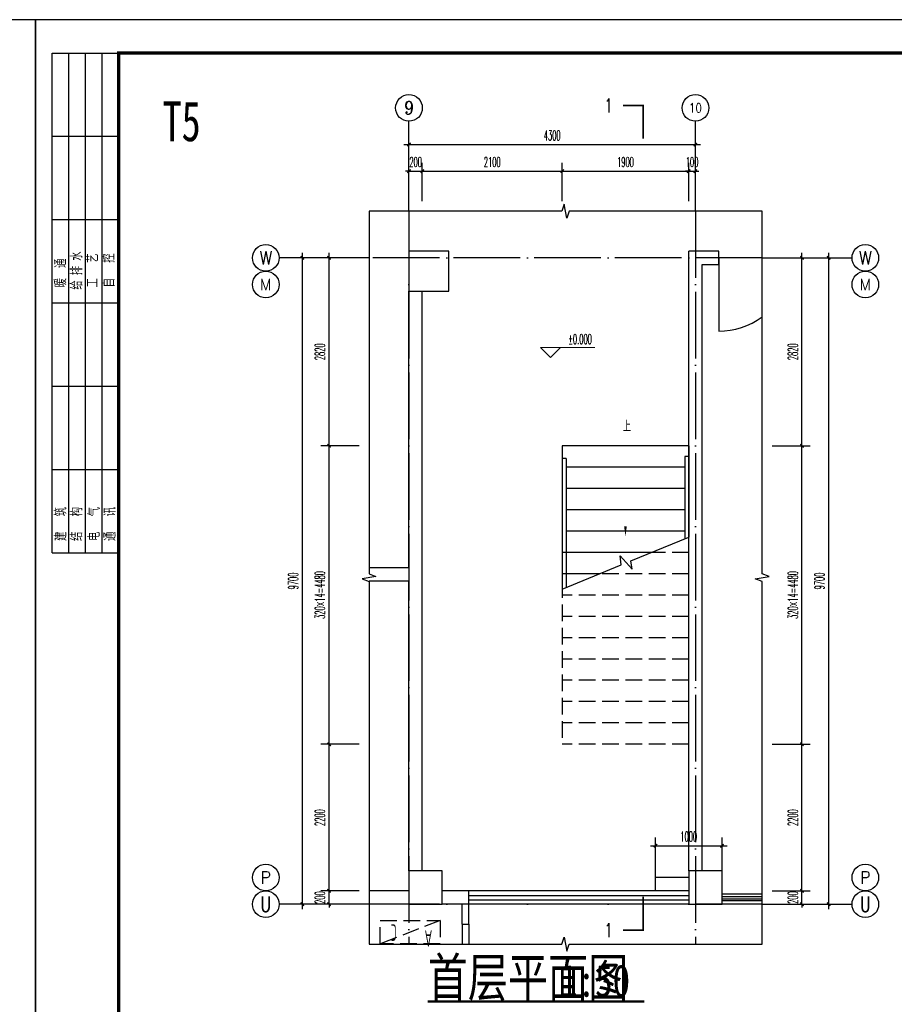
# Model space of a CAD drawing. Extents: x 1779708 to 7299578, y -1121471 to 88434.
# Tile 720 of 1056: x 6174057 to 6187187, y -958926 to -944150. Entities that reach past the tile are written whole.
import ezdxf
from ezdxf.enums import TextEntityAlignment as Align

# ---------------------------------------------------------------- set-up
doc = ezdxf.new("R2010")
doc.units = 0
doc.header["$LTSCALE"] = 1000
doc.header["$MEASUREMENT"] = 0
doc.linetypes.add('DASH', pattern=[0.35, 0.25, -0.1])
doc.linetypes.add('DOTE', pattern=[2.42, 2, -0.2, 0.02, -0.2])
doc.layers.get('0').update_dxf_attribs({"linetype": 'CONTINUOUS'})
doc.layers.get('Defpoints').update_dxf_attribs({"linetype": 'CONTINUOUS'})
for name, color, linetype in [('AXIS', 3, 'CONTINUOUS'), ('AXIS_TEXT', 7, 'CONTINUOUS'), ('DIM_SYMB', 3, 'CONTINUOUS'), ('DOTE', 1, 'DOTE'), ('PUB_DIM', 3, 'CONTINUOUS'), ('PUB_TEXT', 7, 'CONTINUOUS'), ('PUB_TITLE', 4, 'CONTINUOUS'), ('STAIR', 2, 'CONTINUOUS'), ('WALL', 255, 'CONTINUOUS'), ('WINDOW', 2, 'CONTINUOUS'), ('可见线', 6, 'CONTINUOUS'), ('填充细线', 8, 'CONTINUOUS'), ('栏杆', 6, 'CONTINUOUS'), ('空调机位表示', 70, 'CONTINUOUS')]:
    doc.layers.add(name, color=color, linetype=linetype)
doc.layers.add('DIM_ELEV', color=3, linetype='CONTINUOUS', lineweight=13)
doc.styles.add('-仿宋_GB2312', font='txt', dxfattribs={"width": 0.8})
doc.styles.add('-宋体', font='simhei.ttf', dxfattribs={"width": 0.7})
doc.styles.add('_TCH_AXIS', font='COMPLEX', dxfattribs={"bigfont": 'GBCBIG'})
doc.styles.add('_TCH_DIM', font='SIMPLEX.shx', dxfattribs={"width": 0.7, "bigfont": 'GBCBIG.shx'})
doc.styles.add('_TCH_DIM_T3', font='SIMPLEX.shx', dxfattribs={"width": 0.494118, "bigfont": 'GBCBIG.shx'})
doc.styles.add('_TCH_LABEL', font='COMPLEX', dxfattribs={"bigfont": 'GBCBIG'})
doc.styles.add('COMPLEX', font='COMPLEX')
doc.styles.get("Standard").update_dxf_attribs({"font": 'GBENOR', "bigfont": 'GBCBIG'})
doc.dimstyles.new('_TCH_ARCH&&50', dxfattribs={"dimtxt": 148.75, "dimasz": 50, "dimexe": 125, "dimexo": 150, "dimgap": 63.125, "dimtad": 1, "dimdec": 0, "dimzin": 0, "dimdsep": 46, "dimtxsty": '_TCH_DIM_T3', "dimblk": 'ARCHTICK', "dimcen": 0.09, "dimdle": 75, "dimclrt": 7, "dimazin": 2, "dimtfac": 1, "dimtdec": 0, "dimtix": 1, "dimtmove": 2, "dimatfit": 3, "dimfxl": 250, "dimtolj": 1, "dimtzin": 0, "dimarcsym": 0})

# ---------------------------------------------------------------- blocks, each defined once
blk = doc.blocks.new('A$C46E9187A')
at = {"layer": '空调机位表示', "linetype": 'DASH'}
blk.add_lwpolyline([(0, 0), (0, 350), (900, 350), (900, 0)], close=True, dxfattribs=at)
blk.add_lwpolyline([(0, 0), (900, 350)], dxfattribs=at)
at = {"layer": '空调机位表示', "width": 0.6}
for s, p in [('A', (118, 145)), ('C', (651, 55))]:
    blk.add_text(s, height=250, dxfattribs=at).set_placement(p)
blk = doc.blocks.new('$titleblk$00000095')
for p, q in [((-150, 20), (-150, 0)), ((-150, 20), (0, 20)), ((-125, 20), (-125, 0)), ((-100, 20), (-100, 0)), ((-75, 20), (-75, 0)), ((-75, 20), (-75, 0)), ((-50, 20), (-50, 0)), ((-25, 20), (-25, 0)), ((0, 20), (0, 0)), ((-150, 15), (-75, 15)), ((-75, 15), (0, 15)), ((-150, 10), (-75, 10)), ((-75, 10), (0, 10)), ((-150, 5), (-75, 5)), ((-75, 5), (0, 5))]:
    blk.add_line(p, q)
at = {"width": 0.8}
for s, p in [('建   筑', (-146.45, 15.65)), ('暖  通', (-70.35, 15.73)), ('结   构', (-146.45, 10.91)), ('给 排 水', (-71.03, 10.9)), ('电   气', (-146.45, 5.65)), ('工   艺', (-70.35, 6.13)), ('通   讯', (-146.45, 0.88)), ('自   控', (-70.35, 1.24))]:
    blk.add_text(s, height=3.509, dxfattribs=at).set_placement(p)
blk = doc.blocks.new('A$C3D8761CE')
at = {"layer": 'PUB_TITLE'}
blk.add_lwpolyline([(0, 0), (84100, 0), (84100, 59400), (0, 59400)], close=True, dxfattribs=at)
at = {"layer": 'PUB_TITLE', "const_width": 100}
blk.add_lwpolyline([(2500, 1000), (83100, 1000), (83100, 58400), (2500, 58400)], close=True, dxfattribs=at)
at = {"layer": 'PUB_TITLE', "xscale": 99.99999962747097, "yscale": 100.0000007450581, "zscale": 99.99999962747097, "rotation": 90}
blk.add_blockref('$titleblk$00000095', (2500, 58400), dxfattribs=at)
blk = doc.blocks.new('_AXISO')
blk.add_circle((0, 0), 0.5)
at = {"layer": 'AXIS_TEXT', "style": 'COMPLEX', "width": 1.041667}
blk.add_attdef('A', text='', height=0.56, dxfattribs=at).set_placement((-0.25, -0.28), (0.25, -0.28), align=Align.FIT)
blk = doc.blocks.new('_ArchTick')
at = {"color": 0, "linetype": 'ByBlock', "const_width": 0.4}
blk.add_lwpolyline([(-0.5, -0.5), (0.5, 0.5)], dxfattribs=at)
blk = doc.blocks.new('*D2002')
at = {"layer": 'Defpoints', "color": 0, "transparency": 16777216}
for p in [(6185201, -947724), (6185801, -947724), (6185201, -950544)]:
    blk.add_point(p, dxfattribs=at)
at = {"layer": 'PUB_DIM', "color": 0, "lineweight": -2, "transparency": 16777216}
for p, q in [((6185351, -947724), (6185926, -947724)), ((6185801, -950619), (6185801, -947649)), ((6185351, -950544), (6185926, -950544))]:
    blk.add_line(p, q, dxfattribs=at)
at = {"layer": 'PUB_DIM', "color": 0, "lineweight": -2, "transparency": 16777216, "xscale": 50, "yscale": 50, "zscale": 50}
for p, rotation in [((6185801, -947724), 90), ((6185801, -950544), 270)]:
    blk.add_blockref('_ArchTick', p, dxfattribs=dict(at, rotation=rotation))
at = {"layer": 'PUB_DIM', "color": 7, "transparency": 16777216, "insert": (6185664, -949134), "char_height": 148.8, "attachment_point": 5, "rotation": 90, "style": '_TCH_DIM_T3'}
blk.add_mtext('\\A1;2820', dxfattribs=at)
blk = doc.blocks.new('*D2003')
at = {"layer": 'Defpoints', "color": 0, "transparency": 16777216}
for p in [(6185201, -950544), (6185801, -950544), (6185201, -955024)]:
    blk.add_point(p, dxfattribs=at)
at = {"layer": 'PUB_DIM', "color": 0, "lineweight": -2, "transparency": 16777216}
for p, q in [((6185351, -950544), (6185926, -950544)), ((6185801, -955099), (6185801, -950469)), ((6185351, -955024), (6185926, -955024))]:
    blk.add_line(p, q, dxfattribs=at)
at = {"layer": 'PUB_DIM', "color": 0, "lineweight": -2, "transparency": 16777216, "xscale": 50, "yscale": 50, "zscale": 50}
for p, rotation in [((6185801, -950544), 90), ((6185801, -955024), 270)]:
    blk.add_blockref('_ArchTick', p, dxfattribs=dict(at, rotation=rotation))
at = {"layer": 'PUB_DIM', "color": 7, "transparency": 16777216, "insert": (6185664, -952784), "char_height": 148.75, "attachment_point": 5, "rotation": 90, "style": '_TCH_DIM_T3'}
blk.add_mtext('\\A1;320×14=4480', dxfattribs=at)
blk = doc.blocks.new('*D2004')
at = {"layer": 'Defpoints', "color": 0, "transparency": 16777216}
for p in [(6185201, -955024), (6185801, -955024), (6185201, -957224)]:
    blk.add_point(p, dxfattribs=at)
at = {"layer": 'PUB_DIM', "color": 0, "lineweight": -2, "transparency": 16777216}
for p, q in [((6185801, -957299), (6185801, -954949)), ((6185351, -955024), (6185926, -955024)), ((6185351, -957224), (6185926, -957224))]:
    blk.add_line(p, q, dxfattribs=at)
at = {"layer": 'PUB_DIM', "color": 0, "lineweight": -2, "transparency": 16777216, "xscale": 50, "yscale": 50, "zscale": 50}
for p, rotation in [((6185801, -955024), 90), ((6185801, -957224), 270)]:
    blk.add_blockref('_ArchTick', p, dxfattribs=dict(at, rotation=rotation))
at = {"layer": 'PUB_DIM', "color": 7, "transparency": 16777216, "insert": (6185664, -956124), "char_height": 148.8, "attachment_point": 5, "rotation": 90, "style": '_TCH_DIM_T3'}
blk.add_mtext('\\A1;2200', dxfattribs=at)
blk = doc.blocks.new('*D2005')
at = {"layer": 'Defpoints', "color": 0, "transparency": 16777216}
for p in [(6185201, -957224), (6185801, -957224), (6185201, -957424)]:
    blk.add_point(p, dxfattribs=at)
at = {"layer": 'PUB_DIM', "color": 0, "lineweight": -2, "transparency": 16777216}
for p, q in [((6185801, -957224), (6185801, -957174)), ((6185351, -957224), (6185926, -957224)), ((6185801, -957424), (6185801, -957224)), ((6185351, -957424), (6185926, -957424)), ((6185801, -957424), (6185801, -957474))]:
    blk.add_line(p, q, dxfattribs=at)
at = {"layer": 'PUB_DIM', "color": 0, "lineweight": -2, "transparency": 16777216, "xscale": 50, "yscale": 50, "zscale": 50}
for p, rotation in [((6185801, -957224), 270), ((6185801, -957424), 90)]:
    blk.add_blockref('_ArchTick', p, dxfattribs=dict(at, rotation=rotation))
at = {"layer": 'PUB_DIM', "color": 7, "transparency": 16777216, "insert": (6185664, -957324), "char_height": 148.8, "attachment_point": 5, "rotation": 90, "style": '_TCH_DIM_T3'}
blk.add_mtext('\\A1;200', dxfattribs=at)
blk = doc.blocks.new('*D2006')
at = {"layer": 'Defpoints', "color": 0, "transparency": 16777216}
for p in [(6178702, -947724), (6179302, -947724), (6179302, -950544)]:
    blk.add_point(p, dxfattribs=at)
at = {"layer": 'PUB_DIM', "color": 0, "lineweight": -2, "transparency": 16777216}
for p, q in [((6179152, -947724), (6178577, -947724)), ((6178702, -950619), (6178702, -947649)), ((6179152, -950544), (6178577, -950544))]:
    blk.add_line(p, q, dxfattribs=at)
at = {"layer": 'PUB_DIM', "color": 0, "lineweight": -2, "transparency": 16777216, "xscale": 50, "yscale": 50, "zscale": 50}
for p, rotation in [((6178702, -947724), 90), ((6178702, -950544), 270)]:
    blk.add_blockref('_ArchTick', p, dxfattribs=dict(at, rotation=rotation))
at = {"layer": 'PUB_DIM', "color": 7, "transparency": 16777216, "insert": (6178564, -949134), "char_height": 148.8, "attachment_point": 5, "rotation": 90, "style": '_TCH_DIM_T3'}
blk.add_mtext('\\A1;2820', dxfattribs=at)
blk = doc.blocks.new('*D2007')
at = {"layer": 'Defpoints', "color": 0, "transparency": 16777216}
for p in [(6178702, -950544), (6179302, -950544), (6179302, -955024)]:
    blk.add_point(p, dxfattribs=at)
at = {"layer": 'PUB_DIM', "color": 0, "lineweight": -2, "transparency": 16777216}
for p, q in [((6179152, -950544), (6178577, -950544)), ((6178702, -955099), (6178702, -950469)), ((6179152, -955024), (6178577, -955024))]:
    blk.add_line(p, q, dxfattribs=at)
at = {"layer": 'PUB_DIM', "color": 0, "lineweight": -2, "transparency": 16777216, "xscale": 50, "yscale": 50, "zscale": 50}
for p, rotation in [((6178702, -950544), 90), ((6178702, -955024), 270)]:
    blk.add_blockref('_ArchTick', p, dxfattribs=dict(at, rotation=rotation))
at = {"layer": 'PUB_DIM', "color": 7, "transparency": 16777216, "insert": (6178564, -952784), "char_height": 148.75, "attachment_point": 5, "rotation": 90, "style": '_TCH_DIM_T3'}
blk.add_mtext('\\A1;320×14=4480', dxfattribs=at)
blk = doc.blocks.new('*D2008')
at = {"layer": 'Defpoints', "color": 0, "transparency": 16777216}
for p in [(6178702, -955024), (6179302, -955024), (6179302, -957224)]:
    blk.add_point(p, dxfattribs=at)
at = {"layer": 'PUB_DIM', "color": 0, "lineweight": -2, "transparency": 16777216}
for p, q in [((6178702, -957299), (6178702, -954949)), ((6179152, -955024), (6178577, -955024)), ((6179152, -957224), (6178577, -957224))]:
    blk.add_line(p, q, dxfattribs=at)
at = {"layer": 'PUB_DIM', "color": 0, "lineweight": -2, "transparency": 16777216, "xscale": 50, "yscale": 50, "zscale": 50}
for p, rotation in [((6178702, -955024), 90), ((6178702, -957224), 270)]:
    blk.add_blockref('_ArchTick', p, dxfattribs=dict(at, rotation=rotation))
at = {"layer": 'PUB_DIM', "color": 7, "transparency": 16777216, "insert": (6178564, -956124), "char_height": 148.8, "attachment_point": 5, "rotation": 90, "style": '_TCH_DIM_T3'}
blk.add_mtext('\\A1;2200', dxfattribs=at)
blk = doc.blocks.new('*D2009')
at = {"layer": 'Defpoints', "color": 0, "transparency": 16777216}
for p in [(6178702, -957224), (6179302, -957224), (6179302, -957424)]:
    blk.add_point(p, dxfattribs=at)
at = {"layer": 'PUB_DIM', "color": 0, "lineweight": -2, "transparency": 16777216}
for p, q in [((6178702, -957224), (6178702, -957174)), ((6179152, -957224), (6178577, -957224)), ((6178702, -957424), (6178702, -957224)), ((6179152, -957424), (6178577, -957424)), ((6178702, -957424), (6178702, -957474))]:
    blk.add_line(p, q, dxfattribs=at)
at = {"layer": 'PUB_DIM', "color": 0, "lineweight": -2, "transparency": 16777216, "xscale": 50, "yscale": 50, "zscale": 50}
for p, rotation in [((6178702, -957224), 270), ((6178702, -957424), 90)]:
    blk.add_blockref('_ArchTick', p, dxfattribs=dict(at, rotation=rotation))
at = {"layer": 'PUB_DIM', "color": 7, "transparency": 16777216, "insert": (6178564, -957324), "char_height": 148.8, "attachment_point": 5, "rotation": 90, "style": '_TCH_DIM_T3'}
blk.add_mtext('\\A1;200', dxfattribs=at)
blk = doc.blocks.new('*D2010')
at = {"layer": 'Defpoints', "color": 0, "transparency": 16777216}
for p in [(6180101, -946423), (6179901, -947023), (6180101, -947023)]:
    blk.add_point(p, dxfattribs=at)
at = {"layer": 'PUB_DIM', "color": 0, "lineweight": -2, "transparency": 16777216}
for p, q in [((6179901, -946873), (6179901, -946298)), ((6180101, -946873), (6180101, -946298)), ((6179901, -946423), (6179851, -946423)), ((6179901, -946423), (6180101, -946423)), ((6180101, -946423), (6180151, -946423))]:
    blk.add_line(p, q, dxfattribs=at)
at = {"layer": 'PUB_DIM', "color": 0, "lineweight": -2, "transparency": 16777216, "xscale": 50, "yscale": 50, "zscale": 50}
blk.add_blockref('_ArchTick', (6179901, -946423), dxfattribs=at)
at = {"layer": 'PUB_DIM', "color": 0, "lineweight": -2, "transparency": 16777216, "xscale": 50, "yscale": 50, "zscale": 50, "rotation": 180}
blk.add_blockref('_ArchTick', (6180101, -946423), dxfattribs=at)
at = {"layer": 'PUB_DIM', "color": 7, "transparency": 16777216, "insert": (6180001, -946286), "char_height": 148.8, "attachment_point": 5, "style": '_TCH_DIM_T3'}
blk.add_mtext('\\A1;200', dxfattribs=at)
blk = doc.blocks.new('*D2011')
at = {"layer": 'Defpoints', "color": 0, "transparency": 16777216}
for p in [(6182201, -946423), (6180101, -947023), (6182201, -947023)]:
    blk.add_point(p, dxfattribs=at)
at = {"layer": 'PUB_DIM', "color": 0, "lineweight": -2, "transparency": 16777216}
for p, q in [((6180101, -946873), (6180101, -946298)), ((6182201, -946873), (6182201, -946298)), ((6180026, -946423), (6182276, -946423))]:
    blk.add_line(p, q, dxfattribs=at)
at = {"layer": 'PUB_DIM', "color": 0, "lineweight": -2, "transparency": 16777216, "xscale": 50, "yscale": 50, "zscale": 50, "rotation": 180}
blk.add_blockref('_ArchTick', (6180101, -946423), dxfattribs=at)
at = {"layer": 'PUB_DIM', "color": 0, "lineweight": -2, "transparency": 16777216, "xscale": 50, "yscale": 50, "zscale": 50}
blk.add_blockref('_ArchTick', (6182201, -946423), dxfattribs=at)
at = {"layer": 'PUB_DIM', "color": 7, "transparency": 16777216, "insert": (6181151, -946286), "char_height": 148.8, "attachment_point": 5, "style": '_TCH_DIM_T3'}
blk.add_mtext('\\A1;2100', dxfattribs=at)
blk = doc.blocks.new('*D2012')
at = {"layer": 'Defpoints', "color": 0, "transparency": 16777216}
for p in [(6184101, -946423), (6182201, -947023), (6184101, -947023)]:
    blk.add_point(p, dxfattribs=at)
at = {"layer": 'PUB_DIM', "color": 0, "lineweight": -2, "transparency": 16777216}
for p, q in [((6182201, -946873), (6182201, -946298)), ((6184101, -946873), (6184101, -946298)), ((6182126, -946423), (6184176, -946423))]:
    blk.add_line(p, q, dxfattribs=at)
at = {"layer": 'PUB_DIM', "color": 0, "lineweight": -2, "transparency": 16777216, "xscale": 50, "yscale": 50, "zscale": 50, "rotation": 180}
blk.add_blockref('_ArchTick', (6182201, -946423), dxfattribs=at)
at = {"layer": 'PUB_DIM', "color": 0, "lineweight": -2, "transparency": 16777216, "xscale": 50, "yscale": 50, "zscale": 50}
blk.add_blockref('_ArchTick', (6184101, -946423), dxfattribs=at)
at = {"layer": 'PUB_DIM', "color": 7, "transparency": 16777216, "insert": (6183151, -946286), "char_height": 148.8, "attachment_point": 5, "style": '_TCH_DIM_T3'}
blk.add_mtext('\\A1;1900', dxfattribs=at)
blk = doc.blocks.new('*D2013')
at = {"layer": 'Defpoints', "color": 0, "transparency": 16777216}
for p in [(6184201, -946423), (6184101, -947023), (6184201, -947023)]:
    blk.add_point(p, dxfattribs=at)
at = {"layer": 'PUB_DIM', "color": 0, "lineweight": -2, "transparency": 16777216}
for p, q in [((6184101, -946873), (6184101, -946298)), ((6184201, -946873), (6184201, -946298)), ((6184101, -946423), (6184051, -946423)), ((6184101, -946423), (6184201, -946423)), ((6184201, -946423), (6184251, -946423))]:
    blk.add_line(p, q, dxfattribs=at)
at = {"layer": 'PUB_DIM', "color": 0, "lineweight": -2, "transparency": 16777216, "xscale": 50, "yscale": 50, "zscale": 50}
blk.add_blockref('_ArchTick', (6184101, -946423), dxfattribs=at)
at = {"layer": 'PUB_DIM', "color": 0, "lineweight": -2, "transparency": 16777216, "xscale": 50, "yscale": 50, "zscale": 50, "rotation": 180}
blk.add_blockref('_ArchTick', (6184201, -946423), dxfattribs=at)
at = {"layer": 'PUB_DIM', "color": 7, "transparency": 16777216, "insert": (6184151, -946286), "char_height": 148.8, "attachment_point": 5, "style": '_TCH_DIM_T3'}
blk.add_mtext('\\A1;100', dxfattribs=at)
blk = doc.blocks.new('*D2014')
at = {"layer": 'Defpoints', "color": 0, "transparency": 16777216}
for p in [(6178301, -947724), (6178901, -947724), (6178901, -957424)]:
    blk.add_point(p, dxfattribs=at)
at = {"layer": 'PUB_DIM', "color": 0, "lineweight": -2, "transparency": 16777216}
for p, q in [((6178751, -947724), (6178176, -947724)), ((6178301, -957499), (6178301, -947649)), ((6178751, -957424), (6178176, -957424))]:
    blk.add_line(p, q, dxfattribs=at)
at = {"layer": 'PUB_DIM', "color": 0, "lineweight": -2, "transparency": 16777216, "xscale": 50, "yscale": 50, "zscale": 50}
for p, rotation in [((6178301, -947724), 90), ((6178301, -957424), 270)]:
    blk.add_blockref('_ArchTick', p, dxfattribs=dict(at, rotation=rotation))
at = {"layer": 'PUB_DIM', "color": 7, "transparency": 16777216, "insert": (6178164, -952574), "char_height": 148.8, "attachment_point": 5, "rotation": 90, "style": '_TCH_DIM_T3'}
blk.add_mtext('\\A1;9700', dxfattribs=at)
blk = doc.blocks.new('*D2015')
at = {"layer": 'Defpoints', "color": 0, "transparency": 16777216}
for p in [(6185602, -947724), (6186202, -947724), (6185602, -957424)]:
    blk.add_point(p, dxfattribs=at)
at = {"layer": 'PUB_DIM', "color": 0, "lineweight": -2, "transparency": 16777216}
for p, q in [((6185752, -947724), (6186327, -947724)), ((6186202, -957499), (6186202, -947649)), ((6185752, -957424), (6186327, -957424))]:
    blk.add_line(p, q, dxfattribs=at)
at = {"layer": 'PUB_DIM', "color": 0, "lineweight": -2, "transparency": 16777216, "xscale": 50, "yscale": 50, "zscale": 50}
for p, rotation in [((6186202, -947724), 90), ((6186202, -957424), 270)]:
    blk.add_blockref('_ArchTick', p, dxfattribs=dict(at, rotation=rotation))
at = {"layer": 'PUB_DIM', "color": 7, "transparency": 16777216, "insert": (6186064, -952574), "char_height": 148.8, "attachment_point": 5, "rotation": 90, "style": '_TCH_DIM_T3'}
blk.add_mtext('\\A1;9700', dxfattribs=at)
blk = doc.blocks.new('*D2016')
at = {"layer": 'Defpoints', "color": 0, "transparency": 16777216}
for p in [(6184201, -946024), (6179901, -946624), (6184201, -946624)]:
    blk.add_point(p, dxfattribs=at)
at = {"layer": 'PUB_DIM', "color": 0, "lineweight": -2, "transparency": 16777216}
for p, q in [((6179901, -946474), (6179901, -945899)), ((6184201, -946474), (6184201, -945899)), ((6179826, -946024), (6184276, -946024))]:
    blk.add_line(p, q, dxfattribs=at)
at = {"layer": 'PUB_DIM', "color": 0, "lineweight": -2, "transparency": 16777216, "xscale": 50, "yscale": 50, "zscale": 50, "rotation": 180}
blk.add_blockref('_ArchTick', (6179901, -946024), dxfattribs=at)
at = {"layer": 'PUB_DIM', "color": 0, "lineweight": -2, "transparency": 16777216, "xscale": 50, "yscale": 50, "zscale": 50}
blk.add_blockref('_ArchTick', (6184201, -946024), dxfattribs=at)
at = {"layer": 'PUB_DIM', "color": 7, "transparency": 16777216, "insert": (6182051, -945887), "char_height": 148.8, "attachment_point": 5, "style": '_TCH_DIM_T3'}
blk.add_mtext('\\A1;4300', dxfattribs=at)
blk = doc.blocks.new('*D2107')
at = {"layer": 'Defpoints', "color": 0, "transparency": 16777216}
for p in [(6184601, -956547), (6183601, -957224), (6184601, -957224)]:
    blk.add_point(p, dxfattribs=at)
at = {"layer": 'PUB_DIM', "color": 0, "lineweight": -2, "transparency": 16777216}
for p, q in [((6183601, -957074), (6183601, -956422)), ((6184601, -957074), (6184601, -956422)), ((6183526, -956547), (6184676, -956547))]:
    blk.add_line(p, q, dxfattribs=at)
at = {"layer": 'PUB_DIM', "color": 0, "lineweight": -2, "transparency": 16777216, "xscale": 50, "yscale": 50, "zscale": 50, "rotation": 180}
blk.add_blockref('_ArchTick', (6183601, -956547), dxfattribs=at)
at = {"layer": 'PUB_DIM', "color": 0, "lineweight": -2, "transparency": 16777216, "xscale": 50, "yscale": 50, "zscale": 50}
blk.add_blockref('_ArchTick', (6184601, -956547), dxfattribs=at)
at = {"layer": 'PUB_DIM', "color": 7, "transparency": 16777216, "insert": (6184101, -956409), "char_height": 148.8, "attachment_point": 5, "style": '_TCH_DIM_T3'}
blk.add_mtext('\\A1;1000', dxfattribs=at)

msp = doc.modelspace()

# ---------------------------------------------------------------- linework, layer by layer
at = {"layer": 'AXIS'}
for p, q in [((6179901, -947024.4), (6179901, -945674.4)), ((6184201, -947024.4), (6184201, -945674.4)), ((6179301, -947724.4), (6177951, -947724.4)), ((6185201, -947724.4), (6186552, -947724.4)), ((6179301, -957424.4), (6177951, -957424.4)), ((6185201, -957424.4), (6186552, -957424.4))]:
    msp.add_line(p, q, dxfattribs=at)
for centre in [(6179901, -945474.4), (6184201, -945474.4), (6177751, -948124.4), (6186752, -948124.4), (6177751, -957024.4), (6186752, -957024.4)]:
    msp.add_circle(centre, 200, dxfattribs=at)
at = {"layer": 'DIM_ELEV'}
for p, q in [((6182023.6, -949220.7), (6181873.6, -949070.7)), ((6181873.6, -949070.7), (6182693.7, -949070.7)), ((6182023.6, -949220.7), (6182173.6, -949070.7))]:
    msp.add_line(p, q, dxfattribs=at)
at = {"layer": 'DIM_SYMB'}
for points, const_width in [([(6183114.7, -945437.4), (6183414.7, -945437.4), (6183414.7, -945937.4)], 25), ([(6183414.7, -957312.5), (6183414.7, -957812.5), (6183114.7, -957812.5)], 25), ([(6180183.2, -958882.6), (6183435.6, -958882.6)], 35)]:
    msp.add_lwpolyline(points, dxfattribs=dict(at, const_width=const_width))
for points in [[(6185201, -947024.4), (6182307.3, -947024.4), (6182269.1, -947129.4), (6182232, -946919.4), (6182194.8, -947024.4), (6179301, -947024.4)], [(6179301, -947024.4), (6179301, -952468.2), (6179406, -952506.4), (6179196, -952543.4), (6179301, -952580.7), (6179301, -958024.4)], [(6185201, -958024.4), (6185201, -952580.7), (6185096, -952542.4), (6185306, -952505.4), (6185201, -952468.2), (6185201, -947024.4)], [(6179301, -958024.4), (6182194.8, -958024.4), (6182233, -957919.4), (6182270, -958129.4), (6182307.3, -958024.4), (6185201, -958024.4)]]:
    msp.add_lwpolyline(points, dxfattribs=at)
msp.add_lwpolyline([(6183151, -950384.4, 0, 0, 0), (6183151, -951905.8, 0, 40, 0), (6183151, -951755.8, 0, 0, 0)], format="xyseb", dxfattribs=at)
at = {"layer": 'DOTE', "ltscale": 0.5}
for p, q in [((6179901, -947024.4), (6179901, -958024.4)), ((6184201, -947024.4), (6184201, -958024.4)), ((6185201, -947724.4), (6179301, -947724.4)), ((6185201, -957424.4), (6179301, -957424.4))]:
    msp.add_line(p, q, dxfattribs=at)
at = {"layer": 'STAIR'}
for p, q in [((6182201, -950544.4), (6182201, -950734.4)), ((6184101, -950544.4), (6182201, -950544.4)), ((6184101, -950544.4), (6184101, -950704.4)), ((6182201, -950734.4), (6182201, -952694.7)), ((6182201, -950734.4), (6182201, -952694.7)), ((6182261, -950734.4), (6182201, -950734.4)), ((6182261, -950734.4), (6182261, -952670)), ((6184041, -950704.4), (6184041, -951938.8)), ((6184101, -950704.4), (6184041, -950704.4)), ((6184101, -950704.4), (6184101, -951782.2)), ((6184101, -950704.4), (6184101, -951914.2)), ((6184041, -950864.4), (6182261, -950864.4)), ((6184041, -951184.4), (6182261, -951184.4)), ((6184041, -951504.4), (6182261, -951504.4)), ((6184041, -951824.4), (6182261, -951824.4)), ((6184101, -951782.2), (6184101, -951914.2)), ((6183234.1, -952270.3), (6184101, -951914.2)), ((6183540.5, -952144.4), (6182261, -952144.4)), ((6183086.4, -952331), (6183069.2, -952197.1)), ((6183069.2, -952197.1), (6183250.3, -952395.9)), ((6183250.3, -952395.9), (6183234.1, -952270.3)), ((6182201, -952694.7), (6183086.4, -952331)), ((6182761.5, -952464.4), (6182261, -952464.4))]:
    msp.add_line(p, q, dxfattribs=at)
at = {"layer": 'WALL'}
for p, q in [((6180501, -947624.4), (6179901, -947624.4)), ((6179901, -947624.4), (6179901, -948224.4)), ((6180501, -948224.4), (6180501, -947624.4)), ((6184101, -956924.4), (6184101, -947624.4)), ((6184551, -947624.4), (6184101, -947624.4)), ((6184551, -947824.4), (6184551, -947624.4)), ((6184301, -956924.4), (6184301, -947824.4)), ((6184301, -947824.4), (6184551, -947824.4)), ((6179901, -952374.4), (6179901, -948224.4)), ((6179901, -948224.4), (6180501, -948224.4)), ((6180101, -952474.4), (6180101, -948224.4)), ((6179901, -952374.4), (6179301, -952374.4)), ((6179901, -952574.4), (6179301, -952574.4)), ((6179901, -956924.4), (6179901, -952574.4)), ((6180101, -956924.4), (6180101, -952474.4)), ((6180401, -956924.4), (6179901, -956924.4)), ((6179901, -956924.4), (6179901, -957424.4)), ((6180401, -957424.4), (6180401, -956924.4)), ((6184101, -957024.4), (6183601, -957024.4)), ((6183601, -957224.4), (6183601, -957024.4)), ((6184601, -956924.4), (6184101, -956924.4)), ((6184101, -956924.4), (6184101, -957424.4)), ((6184601, -957424.4), (6184601, -956924.4)), ((6179901, -957224.4), (6179301, -957224.4)), ((6180701, -957224.4), (6180401, -957224.4)), ((6180801, -957224.4), (6180701, -957224.4)), ((6180801, -957424.4), (6180801, -957224.4)), ((6184101, -957224.4), (6183601, -957224.4)), ((6179901, -957424.4), (6179301, -957424.4)), ((6179901, -957424.4), (6180401, -957424.4)), ((6180701, -957424.4), (6180401, -957424.4)), ((6180701, -957724.4), (6180701, -957424.4)), ((6180801, -957724.4), (6180801, -957424.4)), ((6184101, -957424.4), (6184601, -957424.4)), ((6180701, -957724.4), (6180801, -957724.4))]:
    msp.add_line(p, q, dxfattribs=at)
at = {"layer": 'WINDOW'}
for p, q in [((6184551, -947724.4), (6184551, -948824.4)), ((6180801, -957424.4), (6180801, -957224.4)), ((6184101, -957224.4), (6180801, -957224.4)), ((6180801, -957291.1), (6184101, -957291.1)), ((6184101, -957224.4), (6184101, -957424.4)), ((6184601, -957374.4), (6184601, -957274.4)), ((6185201, -957274.4), (6184601, -957274.4)), ((6184601, -957307.7), (6185201, -957307.7)), ((6184601, -957341.1), (6185201, -957341.1)), ((6180801, -957357.7), (6184101, -957357.7)), ((6184101, -957424.4), (6180801, -957424.4)), ((6185201, -957374.4), (6184601, -957374.4))]:
    msp.add_line(p, q, dxfattribs=at)
msp.add_arc((6184551, -947724.4), 1100, 270, 306.22155, dxfattribs=at)
at = {"layer": '填充细线', "linetype": 'DASH'}
for p, q in [((6184101, -952144.4), (6182201, -952144.4)), ((6184101, -952464.4), (6182201, -952464.4)), ((6182201, -952577.3), (6182201, -955024.4)), ((6184101, -952784.4), (6182201, -952784.4)), ((6184101, -953104.4), (6182201, -953104.4)), ((6184101, -953424.4), (6182201, -953424.4)), ((6184101, -953744.4), (6182201, -953744.4)), ((6184101, -954064.4), (6182201, -954064.4)), ((6184101, -954384.4), (6182201, -954384.4)), ((6184101, -954704.4), (6182201, -954704.4)), ((6184101, -955024.4), (6182201, -955024.4))]:
    msp.add_line(p, q, dxfattribs=at)
at = {"layer": '栏杆'}
for points in [[(6180701, -957724.4), (6180701, -958024.4)], [(6180801, -957724.4), (6180801, -958024.4)]]:
    msp.add_lwpolyline(points, dxfattribs=at)

# ---------------------------------------------------------------- block references
at = {"layer": 'AXIS'}
ref = msp.add_blockref('_AXISO', (6177751, -947724.4), dxfattribs=dict(at, xscale=400, yscale=400, zscale=400))
ref.add_attrib('A', 'W', dxfattribs={"layer": 'AXIS_TEXT', "height": 202.8, "style": '_TCH_AXIS', "width": 0.909091}).set_placement((6177654.5, -947825.8), (6177847.6, -947825.8), align=Align.FIT)
ref = msp.add_blockref('_AXISO', (6186752, -947724.4), dxfattribs=dict(at, xscale=400, yscale=400, zscale=400))
ref.add_attrib('A', 'W', dxfattribs={"layer": 'AXIS_TEXT', "height": 202.8, "style": '_TCH_AXIS', "width": 0.909091}).set_placement((6186655.4, -947825.8), (6186848.5, -947825.8), align=Align.FIT)
ref = msp.add_blockref('_AXISO', (6177751, -957424.4), dxfattribs=dict(at, xscale=400, yscale=400, zscale=400))
ref.add_attrib('A', 'U', dxfattribs={"layer": 'AXIS_TEXT', "height": 233, "style": '_TCH_AXIS', "width": 0.7}).set_placement((6177673.4, -957540.9), (6177828.7, -957540.9), align=Align.FIT)
ref = msp.add_blockref('_AXISO', (6186752, -957424.4), dxfattribs=dict(at, xscale=400, yscale=400, zscale=400))
ref.add_attrib('A', 'U', dxfattribs={"layer": 'AXIS_TEXT', "height": 233, "style": '_TCH_AXIS', "width": 0.7}).set_placement((6186674.3, -957540.9), (6186829.7, -957540.9), align=Align.FIT)
at = {"layer": '可见线', "xscale": 0.5, "yscale": 0.5, "zscale": 0.5}
for p in [(6132244.5, -973850.2), (6174294.5, -973850.2)]:
    msp.add_blockref('A$C3D8761CE', p, dxfattribs=at)
at = {"layer": '空调机位表示', "linetype": 'DASH', "rotation": 180}
msp.add_blockref('A$C46E9187A', (6180368.4, -957669.3), dxfattribs=at)

# ---------------------------------------------------------------- texts
at = {"layer": 'AXIS_TEXT', "color": 7, "style": '_TCH_AXIS'}
for s, height, p, p2 in [('9', 199.7, (6179834.5, -945574.3), (6179967.6, -945574.3)), ('10', 140.76, (6184103.8, -945544.8), (6184298.2, -945544.8)), ('M', 169.7, (6177666.2, -948209.3), (6177835.9, -948209.3)), ('M', 169.7, (6186667.1, -948209.3), (6186836.9, -948209.3)), ('P', 186.5, (6177675.5, -957117.7), (6177826.5, -957117.7)), ('P', 186.5, (6186676.5, -957117.7), (6186827.5, -957117.7))]:
    msp.add_text(s, height=height, dxfattribs=at).set_placement(p, p2, align=Align.FIT)
at = {"layer": 'PUB_TEXT', "color": 7}
for s, height, style, width, p in [('1', 212.5, '_TCH_LABEL', 0.705882, (6182832.6, -945543.6)), ('%%P0.000', 148.75, '_TCH_DIM', 0.494118, (6182293.7, -949018.2)), ('上', 168.8, '_TCH_DIM', 0.7, (6183114.5, -950334.4)), ('1', 212.5, '_TCH_LABEL', 0.705882, (6182832.6, -957918.7)), ('首层平面图', 578.72, '-仿宋_GB2312', 0.8, (6180183.2, -958812.6)), ('1:50', 482.27, '-仿宋_GB2312', 0.8, (6182170.8, -958812.6))]:
    msp.add_text(s, height=height, dxfattribs=dict(at, style=style, width=width)).set_placement(p)
at = {"layer": 'WALL', "style": '-宋体', "width": 0.7}
msp.add_text('T5', height=600, dxfattribs=at).set_placement((6176202.2, -945973.5))

# ---------------------------------------------------------------- dimensions: what is measured, and where the dimension line sits
at = {"layer": 'PUB_DIM'}
for p1, p2, distance, picture, middle in [((6179901, -946624.4), (6184201, -946624.4), 600, '*D2016', (6182051, -945886.9)), ((6179901, -947023.4), (6180101, -947023.4), 600, '*D2010', (6180001, -946285.9)), ((6180101, -947023.4), (6182201, -947023.4), 600, '*D2011', (6181151, -946285.9)), ((6182201, -947023.4), (6184101, -947023.4), 600, '*D2012', (6183151, -946285.9)), ((6184101, -947023.4), (6184201, -947023.4), 600, '*D2013', (6184151, -946285.9)), ((6178901, -957424.4), (6178901, -947724.4), 600, '*D2014', (6178163.5, -952574.4)), ((6179302, -950544.4), (6179302, -947724.4), 600, '*D2006', (6178564.5, -949134.4)), ((6185201, -950544.4), (6185201, -947724.4), -600, '*D2002', (6185663.5, -949134.4)), ((6185602, -957424.4), (6185602, -947724.4), -600, '*D2015', (6186064.5, -952574.4)), ((6179302, -957224.4), (6179302, -955024.4), 600, '*D2008', (6178564.5, -956124.4)), ((6185201, -957224.4), (6185201, -955024.4), -600, '*D2004', (6185663.5, -956124.4)), ((6179302, -957424.4), (6179302, -957224.4), 600, '*D2009', (6178564.5, -957324.4)), ((6185201, -957424.4), (6185201, -957224.4), -600, '*D2005', (6185663.5, -957324.4))]:
    dim = msp.add_aligned_dim(p1=p1, p2=p2, distance=distance, dimstyle='_TCH_ARCH&&50', dxfattribs=at)
    dim.commit()
    dim.dimension.update_dxf_attribs({"geometry": picture, "text_midpoint": middle})
for p1, p2, distance, picture, middle in [((6179302, -955024.4), (6179302, -950544.4), 600, '*D2007', (6178564.5, -952784.4)), ((6185201, -955024.4), (6185201, -950544.4), -600, '*D2003', (6185663.5, -952784.4))]:
    dim = msp.add_aligned_dim(p1=p1, p2=p2, distance=distance, text='320×14=4480', dimstyle='_TCH_ARCH&&50', dxfattribs=at)
    dim.commit()
    dim.dimension.update_dxf_attribs({"geometry": picture, "text_midpoint": middle})
at = {"layer": 'PUB_DIM', "color": 4}
dim = msp.add_aligned_dim(p1=(6183601, -957224.4), p2=(6184601, -957224.4), distance=677.9, dimstyle='_TCH_ARCH&&50', dxfattribs=at)
dim.commit()
dim.dimension.update_dxf_attribs({"geometry": '*D2107', "text_midpoint": (6184101, -956409.1)})

doc.saveas('drawing.dxf')
